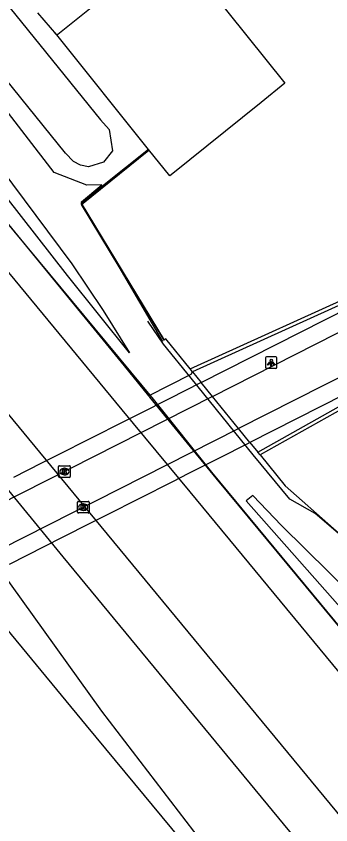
# Model space of a CAD drawing. Extents: x 157321 to 158827, y 386650 to 388532.
# Drawn here: x 157399.1 to 157426.2, y 387527 to 387596.5 of the extents above; entities that cross this region are included whole.
import ezdxf

# ---------------------------------------------------------------- set-up
doc = ezdxf.new("R2010")
doc.units = 0
for name, color, linetype in [('IMGEO_Berm_open', 7, 'Continuous'), ('IMGEO_Erf', 7, 'Continuous'), ('IMGEO_Fietspad_gesloten', 7, 'Continuous'), ('IMGEO_Geluidsscherm', 7, 'Continuous'), ('IMGEO_Grasland_overig', 7, 'Continuous'), ('IMGEO_Greppel_droge_sloot', 7, 'Continuous'), ('IMGEO_Hek', 7, 'Continuous'), ('IMGEO_Kolk', 7, 'Continuous'), ('IMGEO_Lichtpunt', 7, 'Continuous'), ('IMGEO_Muur', 7, 'Continuous'), ('IMGEO_Pand', 7, 'Continuous'), ('IMGEO_Spoor', 7, 'Continuous'), ('IMGEO_Spoorbaan_halfverhard', 7, 'Continuous'), ('IMGEO_Tunneldeel', 7, 'Continuous'), ('IMGEO_Voetpad_open', 7, 'Continuous')]:
    doc.layers.add(name, color=color, linetype=linetype)

msp = doc.modelspace()

# ---------------------------------------------------------------- linework, layer by layer
at = {"layer": 'IMGEO_Berm_open'}
for points in [[(157414.303, 387565.939), (157415.05, 387565.021)], [(157419.244, 387559.866), (157419.925, 387559.029)]]:
    msp.add_lwpolyline(points, dxfattribs=at)
at = {"layer": 'IMGEO_Erf'}
for points in [[(157402.618, 387594.917), (157400.97, 387596.826)], [(157404.779, 387580.502), (157410.52, 387585.068)]]:
    msp.add_lwpolyline(points, dxfattribs=at)
at = {"layer": 'IMGEO_Fietspad_gesloten'}
for points in [[(157416.027, 387563.82), (157433.825, 387572.851), (157455.422, 387583.768), (157471.557, 387591.939)], [(157473.14, 387588.869), (157456.986, 387580.686), (157435.385, 387569.732), (157418.265, 387561.069)], [(157416.027, 387563.82), (157387.361, 387549.307)], [(157418.265, 387561.069), (157416.027, 387563.82)], [(157389.642, 387546.591), (157418.265, 387561.069)]]:
    msp.add_lwpolyline(points, dxfattribs=at)
at = {"layer": 'IMGEO_Geluidsscherm'}
for points in [[(157372.533, 387609.863), (157376.482, 387605.032), (157389.95, 387588.801), (157410.917, 387563.58)], [(157410.917, 387563.58), (157415.929, 387557.315)], [(157415.929, 387557.315), (157425.299, 387545.998), (157482.487, 387476.867)]]:
    msp.add_lwpolyline(points, dxfattribs=at)
at = {"layer": 'IMGEO_Grasland_overig'}
for points in [[(157404.779, 387580.502), (157404.731, 387580.561), (157406.487, 387582.034), (157405.212, 387582.007), (157402.393, 387583.086), (157391.809, 387596.799), (157370.771, 387622.25), (157362.025, 387633.893), (157361.474, 387635.247), (157361.421, 387636.665), (157361.696, 387637.946), (157362.573, 387639.025), (157363.687, 387639.356), (157365.786, 387639.229), (157367.841, 387637.744)], [(157375.487, 387611.43), (157396.677, 387584.894), (157403.911, 387575.234), (157406.599, 387571.22), (157408.872, 387567.574), (157403.532, 387574.228), (157385.018, 387597.941), (157374.464, 387610.642)], [(157414.095, 387566.194), (157412.014, 387568.768), (157411.87, 387568.648), (157405.424, 387579.307), (157404.726, 387580.46), (157404.779, 387580.502)], [(157410.526, 387563.868), (157414.171, 387565.747), (157414.303, 387565.939)], [(157420.115, 387558.795), (157422.278, 387556.137), (157426.43, 387552.461), (157431.889, 387547.783)], [(158118.38, 386712.071), (158096.993, 386738.866), (158047.33, 386798.833), (157996.107, 386860.188), (157951.797, 386913.771), (157861.897, 387021.979), (157796.633, 387101.231), (157746.598, 387161.798), (157682.888, 387239.101), (157624.888, 387309.155), (157593.061, 387348.178), (157583.647, 387359.861), (157556.841, 387392.276), (157497.657, 387463.56), (157461.467, 387507.547), (157432.187, 387542.644), (157421.955, 387552.709), (157419.487, 387555.301), (157418.932, 387554.849), (157437.279, 387534.06), (157449.562, 387519.43), (157475.314, 387488.447), (157486.059, 387475.384)]]:
    msp.add_lwpolyline(points, dxfattribs=at)
at = {"layer": 'IMGEO_Greppel_droge_sloot'}
msp.add_lwpolyline([(157364.956, 387637.663), (157366.252, 387637.187), (157406.382, 387587.613), (157407.121, 387586.787), (157407.417, 387584.957), (157406.631, 387583.97), (157405.344, 387583.565), (157404.654, 387583.712), (157404.061, 387584.031), (157403.357, 387584.76), (157364.055, 387633.408), (157363.304, 387634.511), (157362.971, 387635.617), (157363.13, 387636.647), (157363.942, 387637.488), (157364.956, 387637.663)], dxfattribs=at)
at = {"layer": 'IMGEO_Hek'}
for points in [[(157402.618, 387594.917), (157402.446, 387595.033)], [(157410.52, 387585.068), (157404.726, 387580.46)], [(157411.76, 387568.533), (157407.984, 387574.969), (157404.749, 387580.332), (157410.552, 387585.012)], [(157404.726, 387580.46), (157411.87, 387568.648)], [(157414.173, 387565.38), (157411.812, 387568.318), (157410.447, 387570.292)], [(157419.535, 387558.788), (157414.173, 387565.38)], [(157524.529, 387449.979), (157520.286, 387454.962), (157513.956, 387462.38), (157507.599, 387469.915), (157500.495, 387478.172), (157494.637, 387485.058), (157481.256, 387500.77), (157471.008, 387512.799), (157441.135, 387547.797), (157436.521, 387543.782), (157430.627, 387548.82), (157424.871, 387553.742), (157422.682, 387554.977), (157419.535, 387558.788)], [(157426.43, 387552.461), (157422.278, 387556.137)]]:
    msp.add_lwpolyline(points, dxfattribs=at)
at = {"layer": 'IMGEO_Kolk'}
for p, q in [((157402.777, 387556.932), (157402.777, 387557.784)), ((157402.852, 387557.858), (157403.704, 387557.858)), ((157403.265, 387557.638), (157403.29, 387557.638)), ((157403.778, 387557.784), (157403.778, 387556.932)), ((157403.704, 387556.858), (157402.852, 387556.858)), ((157403.288, 387557.078), (157403.263, 387557.078)), ((157404.396, 387553.864), (157404.396, 387554.716)), ((157404.471, 387554.79), (157405.323, 387554.79)), ((157404.884, 387554.57), (157404.909, 387554.57)), ((157405.397, 387554.716), (157405.397, 387553.864)), ((157404.907, 387554.01), (157404.882, 387554.01)), ((157405.323, 387553.79), (157404.471, 387553.79))]:
    msp.add_line(p, q, dxfattribs=at)
for points in [[(157402.777, 387556.932), (157402.777, 387557.784)], [(157402.852, 387557.858), (157403.704, 387557.858)], [(157403.098, 387557.558), (157403.221, 387557.558), (157403.221, 387557.407), (157403.351, 387557.558), (157403.515, 387557.558), (157403.369, 387557.407), (157403.522, 387557.158), (157403.37, 387557.158), (157403.285, 387557.322), (157403.221, 387557.255), (157403.221, 387557.158), (157403.098, 387557.158), (157403.098, 387557.558)], [(157403.778, 387557.784), (157403.778, 387556.932)], [(157403.704, 387556.858), (157402.852, 387556.858)], [(157404.396, 387553.864), (157404.396, 387554.716)], [(157404.471, 387554.79), (157405.323, 387554.79)], [(157405.397, 387554.716), (157405.397, 387553.864)], [(157404.717, 387554.49), (157404.84, 387554.49), (157404.84, 387554.339), (157404.97, 387554.49), (157405.134, 387554.49), (157404.988, 387554.339), (157405.141, 387554.09), (157404.989, 387554.09), (157404.904, 387554.254), (157404.84, 387554.187), (157404.84, 387554.09), (157404.717, 387554.09), (157404.717, 387554.49)], [(157405.323, 387553.79), (157404.471, 387553.79)]]:
    msp.add_lwpolyline(points, dxfattribs=at)
for centre, start, end in [((157402.854, 387557.782), 91.55205, 178.44795), ((157402.854, 387557.782), 91.55205, 178.44795), ((157403.702, 387557.782), 1.55205, 88.44795), ((157403.702, 387557.782), 1.55205, 88.44795), ((157402.854, 387556.934), 181.55205, 268.44795), ((157402.854, 387556.934), 181.55205, 268.44795), ((157403.702, 387556.934), 271.55205, 358.44795), ((157403.702, 387556.934), 271.55205, 358.44795), ((157404.473, 387554.714), 91.55205, 178.44795), ((157404.473, 387554.714), 91.55205, 178.44795), ((157405.321, 387554.714), 1.55205, 88.44795), ((157405.321, 387554.714), 1.55205, 88.44795), ((157404.473, 387553.866), 181.55205, 268.44795), ((157404.473, 387553.866), 181.55205, 268.44795), ((157405.321, 387553.866), 271.55205, 358.44795), ((157405.321, 387553.866), 271.55205, 358.44795)]:
    msp.add_arc(centre, 0.0765, start, end, dxfattribs=at)
for centre, major_axis, ratio, start_param, end_param in [((157403.264, 387557.358), (-0.387, 0.002), 0.722429, 4.712389, 7.853982), ((157403.289, 387557.358), (-0.39, 0.002), 0.717154, 1.570796, 4.712389), ((157404.883, 387554.29), (-0.387, 0.002), 0.722429, 4.712389, 7.853982), ((157404.908, 387554.29), (-0.39, 0.002), 0.717154, 1.570796, 4.712389)]:
    msp.add_ellipse(centre, major_axis=major_axis, ratio=ratio, start_param=start_param, end_param=end_param, dxfattribs=at)
at = {"layer": 'IMGEO_Lichtpunt'}
for p, q in [((157420.577, 387567.138), (157420.577, 387566.331)), ((157420.577, 387567.138), (157420.577, 387566.331)), ((157421.479, 387567.233), (157420.671, 387567.233)), ((157421.479, 387567.233), (157420.671, 387567.233)), ((157421.573, 387566.331), (157421.573, 387567.138)), ((157421.573, 387566.331), (157421.573, 387567.138)), ((157420.671, 387566.237), (157421.479, 387566.237)), ((157420.671, 387566.237), (157421.479, 387566.237))]:
    msp.add_line(p, q, dxfattribs=at)
for points in [[(157420.951, 387566.802), (157420.99, 387566.774), (157420.802, 387566.512), (157420.764, 387566.539), (157420.951, 387566.802)], [(157421.053, 387566.754), (157421.1, 387566.754), (157421.1, 387566.432), (157421.053, 387566.432), (157421.053, 387566.754)], [(157421.163, 387566.774), (157421.201, 387566.801), (157421.388, 387566.539), (157421.349, 387566.511), (157421.163, 387566.774)]]:
    msp.add_lwpolyline(points, dxfattribs=at)
msp.add_circle((157421.076, 387566.936), 0.0994, dxfattribs=at)
for centre, start, end in [((157420.671, 387567.138), 90, 180), ((157420.671, 387567.138), 90, 180), ((157421.479, 387567.138), 0, 90), ((157421.479, 387567.138), 0, 90), ((157420.671, 387566.331), 180, 270), ((157420.671, 387566.331), 180, 270), ((157421.479, 387566.331), 270, 0), ((157421.479, 387566.331), 270, 360)]:
    msp.add_arc(centre, 0.0946, start, end, dxfattribs=at)
at = {"layer": 'IMGEO_Muur'}
for points in [[(157459.097, 387579.703), (157441.648, 387570.849), (157420.115, 387558.795)], [(157438.555, 387576.929), (157414.303, 387565.939)], [(157414.095, 387566.194), (157429.806, 387573.314)], [(157419.925, 387559.029), (157441.48, 387571.141)], [(157414.303, 387565.939), (157414.095, 387566.194)], [(157420.115, 387558.795), (157419.925, 387559.029)]]:
    msp.add_lwpolyline(points, dxfattribs=at)
at = {"layer": 'IMGEO_Pand'}
for points in [[(157402.618, 387594.917), (157402.719, 387594.998), (157411.02, 387601.657), (157412.54, 387602.877), (157422.262, 387590.759), (157420.219, 387589.12), (157412.456, 387582.892), (157412.34, 387582.799), (157410.52, 387585.068)], [(157410.52, 387585.068), (157402.618, 387594.917)]]:
    msp.add_lwpolyline(points, dxfattribs=at)
at = {"layer": 'IMGEO_Spoor'}
for points in [[(157341.28, 387643.669), (157384.742, 387591.064), (157408.215, 387562.677)], [(157334.68, 387639.515), (157401.123, 387559.034)], [(157408.215, 387562.677), (157414.058, 387555.61), (157571.705, 387364.958), (157581.654, 387352.629), (157671.587, 387243.978), (157730.397, 387172.631), (157983.728, 386866.099), (158139.862, 386676.991)], [(157401.123, 387559.034), (157406.951, 387551.975), (157427.778, 387526.747), (157695.038, 387203.363), (157741.502, 387147.282), (157786.431, 387092.716), (157971.277, 386869.295), (158068.29, 386751.606), (158134.424, 386671.616)], [(157397.267, 387557.158), (157403.15, 387550.031), (157560.193, 387359.802), (157579.705, 387336.077), (157628.662, 387277.023), (158131.313, 386668.54)], [(157393.215, 387555.187), (157398.598, 387547.703), (157406.478, 387536.751)], [(157390.113, 387553.678), (157396.106, 387546.429), (157405.144, 387535.498)], [(157406.478, 387536.751), (157435.498, 387498.881)], [(157405.144, 387535.498), (157435.498, 387498.881)]]:
    msp.add_lwpolyline(points, dxfattribs=at)
at = {"layer": 'IMGEO_Spoorbaan_halfverhard'}
for points in [[(157371.479, 387614.245), (157369.961, 387612.94), (157387.799, 387591.57), (157408.411, 387566.446), (157410.526, 387563.868)], [(157486.059, 387475.384), (157484.628, 387474.184), (157465.975, 387496.899), (157418.275, 387554.423), (157416.342, 387556.778), (157410.618, 387563.756), (157410.526, 387563.868)]]:
    msp.add_lwpolyline(points, dxfattribs=at)
at = {"layer": 'IMGEO_Tunneldeel'}
msp.add_lwpolyline([(157398.542, 387549.392), (157403.119, 387551.708), (157405.558, 387552.942), (157406.931, 387553.637), (157412.608, 387556.509), (157413.98, 387557.203), (157416.445, 387558.451), (157419.244, 387559.866), (157418.265, 387561.069), (157416.027, 387563.82), (157415.05, 387565.021), (157412.292, 387563.626), (157409.737, 387562.332), (157408.365, 387561.638), (157402.684, 387558.763), (157401.312, 387558.068), (157398.876, 387556.835)], dxfattribs=at)
at = {"layer": 'IMGEO_Voetpad_open'}
for points in [[(157415.05, 387565.021), (157438.555, 387576.929)], [(157441.48, 387571.141), (157419.244, 387559.866)], [(157416.027, 387563.82), (157415.05, 387565.021)], [(157419.244, 387559.866), (157418.265, 387561.069)]]:
    msp.add_lwpolyline(points, dxfattribs=at)

doc.saveas('drawing.dxf')
